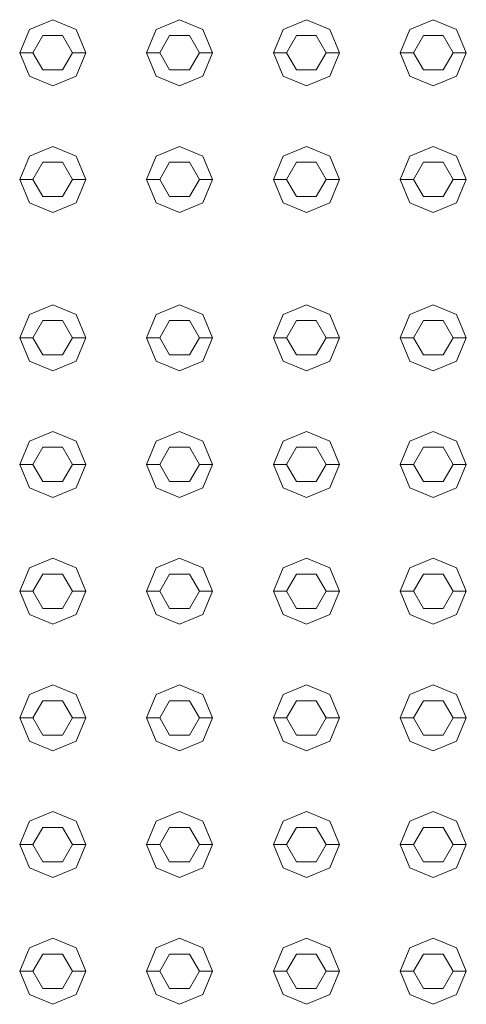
# Model space of a CAD drawing. Header units: millimetres. Extents: x 321 to 585, y -277 to 9.
# Tile 854 of 1056: x 353.176 to 353.514, y -21.071 to -20.325. Entities that reach past the tile are written whole.
import ezdxf

# ---------------------------------------------------------------- set-up
doc = ezdxf.new("R2010")
doc.units = ezdxf.units.MM
doc.header["$MEASUREMENT"] = 0
doc.layers.add('IFC-Elemento construtivo genérico-Contorno', color=253, linetype='Continuous', lineweight=5)

msp = doc.modelspace()

# ---------------------------------------------------------------- linework, layer by layer
at = {"layer": 'IFC-Elemento construtivo genérico-Contorno', "lineweight": 5}
for p, q in [((353.18346, -20.33245), (353.20113, -20.32514)), ((353.18346, -20.33245), (353.20113, -20.32514)), ((353.20113, -20.32514), (353.21881, -20.33245)), ((353.20113, -20.32514), (353.21881, -20.33245)), ((353.27946, -20.33245), (353.29713, -20.32514)), ((353.27946, -20.33245), (353.29713, -20.32514)), ((353.29713, -20.32514), (353.31481, -20.33245)), ((353.29713, -20.32514), (353.31481, -20.33245)), ((353.37546, -20.33245), (353.39313, -20.32514)), ((353.37546, -20.33245), (353.39313, -20.32514)), ((353.39313, -20.32514), (353.41081, -20.33245)), ((353.39313, -20.32514), (353.41081, -20.33245)), ((353.47146, -20.33245), (353.48913, -20.32514)), ((353.47146, -20.33245), (353.48913, -20.32514)), ((353.48913, -20.32514), (353.50681, -20.33245)), ((353.48913, -20.32514), (353.50681, -20.33245)), ((353.17613, -20.35014), (353.18346, -20.33245)), ((353.17613, -20.35014), (353.18346, -20.33245)), ((353.21881, -20.33245), (353.22613, -20.35014)), ((353.21881, -20.33245), (353.22613, -20.35014)), ((353.27213, -20.35014), (353.27946, -20.33245)), ((353.27213, -20.35014), (353.27946, -20.33245)), ((353.31481, -20.33245), (353.32213, -20.35014)), ((353.31481, -20.33245), (353.32213, -20.35014)), ((353.36813, -20.35014), (353.37546, -20.33245)), ((353.36813, -20.35014), (353.37546, -20.33245)), ((353.41081, -20.33245), (353.41813, -20.35014)), ((353.41081, -20.33245), (353.41813, -20.35014)), ((353.46413, -20.35014), (353.47146, -20.33245)), ((353.46413, -20.35014), (353.47146, -20.33245)), ((353.50681, -20.33245), (353.51413, -20.35014)), ((353.50681, -20.33245), (353.51413, -20.35014)), ((353.18613, -20.35014), (353.19363, -20.33714)), ((353.18613, -20.35014), (353.19363, -20.33714)), ((353.19363, -20.33714), (353.20863, -20.33714)), ((353.19363, -20.33714), (353.20863, -20.33714)), ((353.20863, -20.33714), (353.21613, -20.35014)), ((353.20863, -20.33714), (353.21613, -20.35014)), ((353.28213, -20.35014), (353.28963, -20.33714)), ((353.28213, -20.35014), (353.28963, -20.33714)), ((353.28963, -20.33714), (353.30463, -20.33714)), ((353.28963, -20.33714), (353.30463, -20.33714)), ((353.30463, -20.33714), (353.31213, -20.35014)), ((353.30463, -20.33714), (353.31213, -20.35014)), ((353.37813, -20.35014), (353.38563, -20.33714)), ((353.37813, -20.35014), (353.38563, -20.33714)), ((353.38563, -20.33714), (353.40063, -20.33714)), ((353.38563, -20.33714), (353.40063, -20.33714)), ((353.40063, -20.33714), (353.40813, -20.35014)), ((353.40063, -20.33714), (353.40813, -20.35014)), ((353.47413, -20.35014), (353.48163, -20.33714)), ((353.47413, -20.35014), (353.48163, -20.33714)), ((353.48163, -20.33714), (353.49663, -20.33714)), ((353.48163, -20.33714), (353.49663, -20.33714)), ((353.49663, -20.33714), (353.50413, -20.35014)), ((353.49663, -20.33714), (353.50413, -20.35014)), ((353.17613, -20.35014), (353.18613, -20.35014)), ((353.17613, -20.35014), (353.18346, -20.36781)), ((353.17613, -20.35014), (353.18613, -20.35014)), ((353.17613, -20.35014), (353.18346, -20.36781)), ((353.18613, -20.35014), (353.19363, -20.36313)), ((353.18613, -20.35014), (353.19363, -20.36313)), ((353.20863, -20.36313), (353.21613, -20.35014)), ((353.20863, -20.36313), (353.21613, -20.35014)), ((353.21613, -20.35014), (353.22613, -20.35014)), ((353.21613, -20.35014), (353.22613, -20.35014)), ((353.21881, -20.36781), (353.22613, -20.35014)), ((353.21881, -20.36781), (353.22613, -20.35014)), ((353.27213, -20.35014), (353.28213, -20.35014)), ((353.27213, -20.35014), (353.27946, -20.36781)), ((353.27213, -20.35014), (353.28213, -20.35014)), ((353.27213, -20.35014), (353.27946, -20.36781)), ((353.28213, -20.35014), (353.28963, -20.36313)), ((353.28213, -20.35014), (353.28963, -20.36313)), ((353.30463, -20.36313), (353.31213, -20.35014)), ((353.30463, -20.36313), (353.31213, -20.35014)), ((353.31213, -20.35014), (353.32213, -20.35014)), ((353.31213, -20.35014), (353.32213, -20.35014)), ((353.31481, -20.36781), (353.32213, -20.35014)), ((353.31481, -20.36781), (353.32213, -20.35014)), ((353.36813, -20.35014), (353.37813, -20.35014)), ((353.36813, -20.35014), (353.37546, -20.36781)), ((353.36813, -20.35014), (353.37813, -20.35014)), ((353.36813, -20.35014), (353.37546, -20.36781)), ((353.37813, -20.35014), (353.38563, -20.36313)), ((353.37813, -20.35014), (353.38563, -20.36313)), ((353.40063, -20.36313), (353.40813, -20.35014)), ((353.40063, -20.36313), (353.40813, -20.35014)), ((353.40813, -20.35014), (353.41813, -20.35014)), ((353.40813, -20.35014), (353.41813, -20.35014)), ((353.41081, -20.36781), (353.41813, -20.35014)), ((353.41081, -20.36781), (353.41813, -20.35014)), ((353.46413, -20.35014), (353.47413, -20.35014)), ((353.46413, -20.35014), (353.47146, -20.36781)), ((353.46413, -20.35014), (353.47413, -20.35014)), ((353.46413, -20.35014), (353.47146, -20.36781)), ((353.47413, -20.35014), (353.48163, -20.36313)), ((353.47413, -20.35014), (353.48163, -20.36313)), ((353.49663, -20.36313), (353.50413, -20.35014)), ((353.49663, -20.36313), (353.50413, -20.35014)), ((353.50413, -20.35014), (353.51413, -20.35014)), ((353.50413, -20.35014), (353.51413, -20.35014)), ((353.50681, -20.36781), (353.51413, -20.35014)), ((353.50681, -20.36781), (353.51413, -20.35014)), ((353.19363, -20.36313), (353.20863, -20.36313)), ((353.19363, -20.36313), (353.20863, -20.36313)), ((353.28963, -20.36313), (353.30463, -20.36313)), ((353.28963, -20.36313), (353.30463, -20.36313)), ((353.38563, -20.36313), (353.40063, -20.36313)), ((353.38563, -20.36313), (353.40063, -20.36313)), ((353.48163, -20.36313), (353.49663, -20.36313)), ((353.48163, -20.36313), (353.49663, -20.36313)), ((353.18346, -20.36781), (353.20113, -20.37514)), ((353.18346, -20.36781), (353.20113, -20.37514)), ((353.20113, -20.37514), (353.21881, -20.36781)), ((353.20113, -20.37514), (353.21881, -20.36781)), ((353.27946, -20.36781), (353.29713, -20.37514)), ((353.27946, -20.36781), (353.29713, -20.37514)), ((353.29713, -20.37514), (353.31481, -20.36781)), ((353.29713, -20.37514), (353.31481, -20.36781)), ((353.37546, -20.36781), (353.39313, -20.37514)), ((353.37546, -20.36781), (353.39313, -20.37514)), ((353.39313, -20.37514), (353.41081, -20.36781)), ((353.39313, -20.37514), (353.41081, -20.36781)), ((353.47146, -20.36781), (353.48913, -20.37514)), ((353.47146, -20.36781), (353.48913, -20.37514)), ((353.48913, -20.37514), (353.50681, -20.36781)), ((353.48913, -20.37514), (353.50681, -20.36781)), ((353.18346, -20.42846), (353.20113, -20.42114)), ((353.18346, -20.42846), (353.20113, -20.42114)), ((353.20113, -20.42114), (353.21881, -20.42846)), ((353.20113, -20.42114), (353.21881, -20.42846)), ((353.27946, -20.42846), (353.29713, -20.42114)), ((353.27946, -20.42846), (353.29713, -20.42114)), ((353.29713, -20.42114), (353.31481, -20.42846)), ((353.29713, -20.42114), (353.31481, -20.42846)), ((353.37546, -20.42846), (353.39313, -20.42114)), ((353.37546, -20.42846), (353.39313, -20.42114)), ((353.39313, -20.42114), (353.41081, -20.42846)), ((353.39313, -20.42114), (353.41081, -20.42846)), ((353.47146, -20.42846), (353.48913, -20.42114)), ((353.47146, -20.42846), (353.48913, -20.42114)), ((353.48913, -20.42114), (353.50681, -20.42846)), ((353.48913, -20.42114), (353.50681, -20.42846)), ((353.17613, -20.44614), (353.18346, -20.42846)), ((353.17613, -20.44614), (353.18346, -20.42846)), ((353.21881, -20.42846), (353.22613, -20.44614)), ((353.21881, -20.42846), (353.22613, -20.44614)), ((353.27213, -20.44614), (353.27946, -20.42846)), ((353.27213, -20.44614), (353.27946, -20.42846)), ((353.31481, -20.42846), (353.32213, -20.44614)), ((353.31481, -20.42846), (353.32213, -20.44614)), ((353.36813, -20.44614), (353.37546, -20.42846)), ((353.36813, -20.44614), (353.37546, -20.42846)), ((353.41081, -20.42846), (353.41813, -20.44614)), ((353.41081, -20.42846), (353.41813, -20.44614)), ((353.46413, -20.44614), (353.47146, -20.42846)), ((353.46413, -20.44614), (353.47146, -20.42846)), ((353.50681, -20.42846), (353.51413, -20.44614)), ((353.50681, -20.42846), (353.51413, -20.44614)), ((353.18613, -20.44614), (353.19363, -20.43315)), ((353.18613, -20.44614), (353.19363, -20.43315)), ((353.19363, -20.43315), (353.20863, -20.43315)), ((353.19363, -20.43315), (353.20863, -20.43315)), ((353.20863, -20.43315), (353.21613, -20.44614)), ((353.20863, -20.43315), (353.21613, -20.44614)), ((353.28213, -20.44614), (353.28963, -20.43315)), ((353.28213, -20.44614), (353.28963, -20.43315)), ((353.28963, -20.43315), (353.30463, -20.43315)), ((353.28963, -20.43315), (353.30463, -20.43315)), ((353.30463, -20.43315), (353.31213, -20.44614)), ((353.30463, -20.43315), (353.31213, -20.44614)), ((353.37813, -20.44614), (353.38563, -20.43315)), ((353.37813, -20.44614), (353.38563, -20.43315)), ((353.38563, -20.43315), (353.40063, -20.43315)), ((353.38563, -20.43315), (353.40063, -20.43315)), ((353.40063, -20.43315), (353.40813, -20.44614)), ((353.40063, -20.43315), (353.40813, -20.44614)), ((353.47413, -20.44614), (353.48163, -20.43315)), ((353.47413, -20.44614), (353.48163, -20.43315)), ((353.48163, -20.43315), (353.49663, -20.43315)), ((353.48163, -20.43315), (353.49663, -20.43315)), ((353.49663, -20.43315), (353.50413, -20.44614)), ((353.49663, -20.43315), (353.50413, -20.44614)), ((353.17613, -20.44614), (353.18613, -20.44614)), ((353.17613, -20.44614), (353.18346, -20.46381)), ((353.17613, -20.44614), (353.18613, -20.44614)), ((353.17613, -20.44614), (353.18346, -20.46381)), ((353.18613, -20.44614), (353.19363, -20.45912)), ((353.18613, -20.44614), (353.19363, -20.45912)), ((353.20863, -20.45912), (353.21613, -20.44614)), ((353.20863, -20.45912), (353.21613, -20.44614)), ((353.21613, -20.44614), (353.22613, -20.44614)), ((353.21613, -20.44614), (353.22613, -20.44614)), ((353.21881, -20.46381), (353.22613, -20.44614)), ((353.21881, -20.46381), (353.22613, -20.44614)), ((353.27213, -20.44614), (353.28213, -20.44614)), ((353.27213, -20.44614), (353.27946, -20.46381)), ((353.27213, -20.44614), (353.28213, -20.44614)), ((353.27213, -20.44614), (353.27946, -20.46381)), ((353.28213, -20.44614), (353.28963, -20.45912)), ((353.28213, -20.44614), (353.28963, -20.45912)), ((353.30463, -20.45912), (353.31213, -20.44614)), ((353.30463, -20.45912), (353.31213, -20.44614)), ((353.31213, -20.44614), (353.32213, -20.44614)), ((353.31213, -20.44614), (353.32213, -20.44614)), ((353.31481, -20.46381), (353.32213, -20.44614)), ((353.31481, -20.46381), (353.32213, -20.44614)), ((353.36813, -20.44614), (353.37813, -20.44614)), ((353.36813, -20.44614), (353.37546, -20.46381)), ((353.36813, -20.44614), (353.37813, -20.44614)), ((353.36813, -20.44614), (353.37546, -20.46381)), ((353.37813, -20.44614), (353.38563, -20.45912)), ((353.37813, -20.44614), (353.38563, -20.45912)), ((353.40063, -20.45912), (353.40813, -20.44614)), ((353.40063, -20.45912), (353.40813, -20.44614)), ((353.40813, -20.44614), (353.41813, -20.44614)), ((353.40813, -20.44614), (353.41813, -20.44614)), ((353.41081, -20.46381), (353.41813, -20.44614)), ((353.41081, -20.46381), (353.41813, -20.44614)), ((353.46413, -20.44614), (353.47413, -20.44614)), ((353.46413, -20.44614), (353.47146, -20.46381)), ((353.46413, -20.44614), (353.47413, -20.44614)), ((353.46413, -20.44614), (353.47146, -20.46381)), ((353.47413, -20.44614), (353.48163, -20.45912)), ((353.47413, -20.44614), (353.48163, -20.45912)), ((353.49663, -20.45912), (353.50413, -20.44614)), ((353.49663, -20.45912), (353.50413, -20.44614)), ((353.50413, -20.44614), (353.51413, -20.44614)), ((353.50413, -20.44614), (353.51413, -20.44614)), ((353.50681, -20.46381), (353.51413, -20.44614)), ((353.50681, -20.46381), (353.51413, -20.44614)), ((353.19363, -20.45912), (353.20863, -20.45912)), ((353.19363, -20.45912), (353.20863, -20.45912)), ((353.28963, -20.45912), (353.30463, -20.45912)), ((353.28963, -20.45912), (353.30463, -20.45912)), ((353.38563, -20.45912), (353.40063, -20.45912)), ((353.38563, -20.45912), (353.40063, -20.45912)), ((353.48163, -20.45912), (353.49663, -20.45912)), ((353.48163, -20.45912), (353.49663, -20.45912)), ((353.18346, -20.46381), (353.20113, -20.47114)), ((353.18346, -20.46381), (353.20113, -20.47114)), ((353.20113, -20.47114), (353.21881, -20.46381)), ((353.20113, -20.47114), (353.21881, -20.46381)), ((353.27946, -20.46381), (353.29713, -20.47114)), ((353.27946, -20.46381), (353.29713, -20.47114)), ((353.29713, -20.47114), (353.31481, -20.46381)), ((353.29713, -20.47114), (353.31481, -20.46381)), ((353.37546, -20.46381), (353.39313, -20.47114)), ((353.37546, -20.46381), (353.39313, -20.47114)), ((353.39313, -20.47114), (353.41081, -20.46381)), ((353.39313, -20.47114), (353.41081, -20.46381)), ((353.47146, -20.46381), (353.48913, -20.47114)), ((353.47146, -20.46381), (353.48913, -20.47114)), ((353.48913, -20.47114), (353.50681, -20.46381)), ((353.48913, -20.47114), (353.50681, -20.46381)), ((353.18346, -20.54846), (353.20113, -20.54114)), ((353.18346, -20.54846), (353.20113, -20.54114)), ((353.20113, -20.54114), (353.21881, -20.54846)), ((353.20113, -20.54114), (353.21881, -20.54846)), ((353.27946, -20.54846), (353.29713, -20.54114)), ((353.27946, -20.54846), (353.29713, -20.54114)), ((353.29713, -20.54114), (353.31481, -20.54846)), ((353.29713, -20.54114), (353.31481, -20.54846)), ((353.37546, -20.54846), (353.39313, -20.54114)), ((353.37546, -20.54846), (353.39313, -20.54114)), ((353.39313, -20.54114), (353.41081, -20.54846)), ((353.39313, -20.54114), (353.41081, -20.54846)), ((353.47146, -20.54846), (353.48913, -20.54114)), ((353.47146, -20.54846), (353.48913, -20.54114)), ((353.48913, -20.54114), (353.50681, -20.54846)), ((353.48913, -20.54114), (353.50681, -20.54846)), ((353.17613, -20.56614), (353.18346, -20.54846)), ((353.17613, -20.56614), (353.18346, -20.54846)), ((353.21881, -20.54846), (353.22613, -20.56614)), ((353.21881, -20.54846), (353.22613, -20.56614)), ((353.27213, -20.56614), (353.27946, -20.54846)), ((353.27213, -20.56614), (353.27946, -20.54846)), ((353.31481, -20.54846), (353.32213, -20.56614)), ((353.31481, -20.54846), (353.32213, -20.56614)), ((353.36813, -20.56614), (353.37546, -20.54846)), ((353.36813, -20.56614), (353.37546, -20.54846)), ((353.41081, -20.54846), (353.41813, -20.56614)), ((353.41081, -20.54846), (353.41813, -20.56614)), ((353.46413, -20.56614), (353.47146, -20.54846)), ((353.46413, -20.56614), (353.47146, -20.54846)), ((353.50681, -20.54846), (353.51413, -20.56614)), ((353.50681, -20.54846), (353.51413, -20.56614)), ((353.18613, -20.56614), (353.19363, -20.55315)), ((353.18613, -20.56614), (353.19363, -20.55315)), ((353.19363, -20.55315), (353.20863, -20.55315)), ((353.19363, -20.55315), (353.20863, -20.55315)), ((353.20863, -20.55315), (353.21613, -20.56614)), ((353.20863, -20.55315), (353.21613, -20.56614)), ((353.28213, -20.56614), (353.28963, -20.55315)), ((353.28213, -20.56614), (353.28963, -20.55315)), ((353.28963, -20.55315), (353.30463, -20.55315)), ((353.28963, -20.55315), (353.30463, -20.55315)), ((353.30463, -20.55315), (353.31213, -20.56614)), ((353.30463, -20.55315), (353.31213, -20.56614)), ((353.37813, -20.56614), (353.38563, -20.55315)), ((353.37813, -20.56614), (353.38563, -20.55315)), ((353.38563, -20.55315), (353.40063, -20.55315)), ((353.38563, -20.55315), (353.40063, -20.55315)), ((353.40063, -20.55315), (353.40813, -20.56614)), ((353.40063, -20.55315), (353.40813, -20.56614)), ((353.47413, -20.56614), (353.48163, -20.55315)), ((353.47413, -20.56614), (353.48163, -20.55315)), ((353.48163, -20.55315), (353.49663, -20.55315)), ((353.48163, -20.55315), (353.49663, -20.55315)), ((353.49663, -20.55315), (353.50413, -20.56614)), ((353.49663, -20.55315), (353.50413, -20.56614)), ((353.17613, -20.56614), (353.18613, -20.56614)), ((353.17613, -20.56614), (353.18346, -20.58381)), ((353.17613, -20.56614), (353.18613, -20.56614)), ((353.17613, -20.56614), (353.18346, -20.58381)), ((353.18613, -20.56614), (353.19363, -20.57912)), ((353.18613, -20.56614), (353.19363, -20.57912)), ((353.20863, -20.57912), (353.21613, -20.56614)), ((353.20863, -20.57912), (353.21613, -20.56614)), ((353.21613, -20.56614), (353.22613, -20.56614)), ((353.21613, -20.56614), (353.22613, -20.56614)), ((353.21881, -20.58381), (353.22613, -20.56614)), ((353.21881, -20.58381), (353.22613, -20.56614)), ((353.27213, -20.56614), (353.28213, -20.56614)), ((353.27213, -20.56614), (353.27946, -20.58381)), ((353.27213, -20.56614), (353.28213, -20.56614)), ((353.27213, -20.56614), (353.27946, -20.58381)), ((353.28213, -20.56614), (353.28963, -20.57912)), ((353.28213, -20.56614), (353.28963, -20.57912)), ((353.30463, -20.57912), (353.31213, -20.56614)), ((353.30463, -20.57912), (353.31213, -20.56614)), ((353.31213, -20.56614), (353.32213, -20.56614)), ((353.31213, -20.56614), (353.32213, -20.56614)), ((353.31481, -20.58381), (353.32213, -20.56614)), ((353.31481, -20.58381), (353.32213, -20.56614)), ((353.36813, -20.56614), (353.37813, -20.56614)), ((353.36813, -20.56614), (353.37546, -20.58381)), ((353.36813, -20.56614), (353.37813, -20.56614)), ((353.36813, -20.56614), (353.37546, -20.58381)), ((353.37813, -20.56614), (353.38563, -20.57912)), ((353.37813, -20.56614), (353.38563, -20.57912)), ((353.40063, -20.57912), (353.40813, -20.56614)), ((353.40063, -20.57912), (353.40813, -20.56614)), ((353.40813, -20.56614), (353.41813, -20.56614)), ((353.40813, -20.56614), (353.41813, -20.56614)), ((353.41081, -20.58381), (353.41813, -20.56614)), ((353.41081, -20.58381), (353.41813, -20.56614)), ((353.46413, -20.56614), (353.47413, -20.56614)), ((353.46413, -20.56614), (353.47146, -20.58381)), ((353.46413, -20.56614), (353.47413, -20.56614)), ((353.46413, -20.56614), (353.47146, -20.58381)), ((353.47413, -20.56614), (353.48163, -20.57912)), ((353.47413, -20.56614), (353.48163, -20.57912)), ((353.49663, -20.57912), (353.50413, -20.56614)), ((353.49663, -20.57912), (353.50413, -20.56614)), ((353.50413, -20.56614), (353.51413, -20.56614)), ((353.50413, -20.56614), (353.51413, -20.56614)), ((353.50681, -20.58381), (353.51413, -20.56614)), ((353.50681, -20.58381), (353.51413, -20.56614)), ((353.19363, -20.57912), (353.20863, -20.57912)), ((353.19363, -20.57912), (353.20863, -20.57912)), ((353.28963, -20.57912), (353.30463, -20.57912)), ((353.28963, -20.57912), (353.30463, -20.57912)), ((353.38563, -20.57912), (353.40063, -20.57912)), ((353.38563, -20.57912), (353.40063, -20.57912)), ((353.48163, -20.57912), (353.49663, -20.57912)), ((353.48163, -20.57912), (353.49663, -20.57912)), ((353.18346, -20.58381), (353.20113, -20.59114)), ((353.18346, -20.58381), (353.20113, -20.59114)), ((353.20113, -20.59114), (353.21881, -20.58381)), ((353.20113, -20.59114), (353.21881, -20.58381)), ((353.27946, -20.58381), (353.29713, -20.59114)), ((353.27946, -20.58381), (353.29713, -20.59114)), ((353.29713, -20.59114), (353.31481, -20.58381)), ((353.29713, -20.59114), (353.31481, -20.58381)), ((353.37546, -20.58381), (353.39313, -20.59114)), ((353.37546, -20.58381), (353.39313, -20.59114)), ((353.39313, -20.59114), (353.41081, -20.58381)), ((353.39313, -20.59114), (353.41081, -20.58381)), ((353.47146, -20.58381), (353.48913, -20.59114)), ((353.47146, -20.58381), (353.48913, -20.59114)), ((353.48913, -20.59114), (353.50681, -20.58381)), ((353.48913, -20.59114), (353.50681, -20.58381)), ((353.18346, -20.64446), (353.20113, -20.63713)), ((353.18346, -20.64446), (353.20113, -20.63713)), ((353.20113, -20.63713), (353.21881, -20.64446)), ((353.20113, -20.63713), (353.21881, -20.64446)), ((353.27946, -20.64446), (353.29713, -20.63713)), ((353.27946, -20.64446), (353.29713, -20.63713)), ((353.29713, -20.63713), (353.31481, -20.64446)), ((353.29713, -20.63713), (353.31481, -20.64446)), ((353.37546, -20.64446), (353.39313, -20.63713)), ((353.37546, -20.64446), (353.39313, -20.63713)), ((353.39313, -20.63713), (353.41081, -20.64446)), ((353.39313, -20.63713), (353.41081, -20.64446)), ((353.47146, -20.64446), (353.48913, -20.63713)), ((353.47146, -20.64446), (353.48913, -20.63713)), ((353.48913, -20.63713), (353.50681, -20.64446)), ((353.48913, -20.63713), (353.50681, -20.64446)), ((353.17613, -20.66213), (353.18346, -20.64446)), ((353.17613, -20.66213), (353.18346, -20.64446)), ((353.18613, -20.66213), (353.19363, -20.64914)), ((353.18613, -20.66213), (353.19363, -20.64914)), ((353.19363, -20.64914), (353.20863, -20.64914)), ((353.19363, -20.64914), (353.20863, -20.64914)), ((353.20863, -20.64914), (353.21613, -20.66213)), ((353.20863, -20.64914), (353.21613, -20.66213)), ((353.21881, -20.64446), (353.22613, -20.66213)), ((353.21881, -20.64446), (353.22613, -20.66213)), ((353.27213, -20.66213), (353.27946, -20.64446)), ((353.27213, -20.66213), (353.27946, -20.64446)), ((353.28213, -20.66213), (353.28963, -20.64914)), ((353.28213, -20.66213), (353.28963, -20.64914)), ((353.28963, -20.64914), (353.30463, -20.64914)), ((353.28963, -20.64914), (353.30463, -20.64914)), ((353.30463, -20.64914), (353.31213, -20.66213)), ((353.30463, -20.64914), (353.31213, -20.66213)), ((353.31481, -20.64446), (353.32213, -20.66213)), ((353.31481, -20.64446), (353.32213, -20.66213)), ((353.36813, -20.66213), (353.37546, -20.64446)), ((353.36813, -20.66213), (353.37546, -20.64446)), ((353.37813, -20.66213), (353.38563, -20.64914)), ((353.37813, -20.66213), (353.38563, -20.64914)), ((353.38563, -20.64914), (353.40063, -20.64914)), ((353.38563, -20.64914), (353.40063, -20.64914)), ((353.40063, -20.64914), (353.40813, -20.66213)), ((353.40063, -20.64914), (353.40813, -20.66213)), ((353.41081, -20.64446), (353.41813, -20.66213)), ((353.41081, -20.64446), (353.41813, -20.66213)), ((353.46413, -20.66213), (353.47146, -20.64446)), ((353.46413, -20.66213), (353.47146, -20.64446)), ((353.47413, -20.66213), (353.48163, -20.64914)), ((353.47413, -20.66213), (353.48163, -20.64914)), ((353.48163, -20.64914), (353.49663, -20.64914)), ((353.48163, -20.64914), (353.49663, -20.64914)), ((353.49663, -20.64914), (353.50413, -20.66213)), ((353.49663, -20.64914), (353.50413, -20.66213)), ((353.50681, -20.64446), (353.51413, -20.66213)), ((353.50681, -20.64446), (353.51413, -20.66213)), ((353.17613, -20.66213), (353.18613, -20.66213)), ((353.17613, -20.66213), (353.18346, -20.67982)), ((353.17613, -20.66213), (353.18613, -20.66213)), ((353.17613, -20.66213), (353.18346, -20.67982)), ((353.18613, -20.66213), (353.19363, -20.67513)), ((353.18613, -20.66213), (353.19363, -20.67513)), ((353.20863, -20.67513), (353.21613, -20.66213)), ((353.20863, -20.67513), (353.21613, -20.66213)), ((353.21613, -20.66213), (353.22613, -20.66213)), ((353.21613, -20.66213), (353.22613, -20.66213)), ((353.21881, -20.67982), (353.22613, -20.66213)), ((353.21881, -20.67982), (353.22613, -20.66213)), ((353.27213, -20.66213), (353.28213, -20.66213)), ((353.27213, -20.66213), (353.27946, -20.67982)), ((353.27213, -20.66213), (353.28213, -20.66213)), ((353.27213, -20.66213), (353.27946, -20.67982)), ((353.28213, -20.66213), (353.28963, -20.67513)), ((353.28213, -20.66213), (353.28963, -20.67513)), ((353.30463, -20.67513), (353.31213, -20.66213)), ((353.30463, -20.67513), (353.31213, -20.66213)), ((353.31213, -20.66213), (353.32213, -20.66213)), ((353.31213, -20.66213), (353.32213, -20.66213)), ((353.31481, -20.67982), (353.32213, -20.66213)), ((353.31481, -20.67982), (353.32213, -20.66213)), ((353.36813, -20.66213), (353.37813, -20.66213)), ((353.36813, -20.66213), (353.37546, -20.67982)), ((353.36813, -20.66213), (353.37813, -20.66213)), ((353.36813, -20.66213), (353.37546, -20.67982)), ((353.37813, -20.66213), (353.38563, -20.67513)), ((353.37813, -20.66213), (353.38563, -20.67513)), ((353.40063, -20.67513), (353.40813, -20.66213)), ((353.40063, -20.67513), (353.40813, -20.66213)), ((353.40813, -20.66213), (353.41813, -20.66213)), ((353.40813, -20.66213), (353.41813, -20.66213)), ((353.41081, -20.67982), (353.41813, -20.66213)), ((353.41081, -20.67982), (353.41813, -20.66213)), ((353.46413, -20.66213), (353.47413, -20.66213)), ((353.46413, -20.66213), (353.47146, -20.67982)), ((353.46413, -20.66213), (353.47413, -20.66213)), ((353.46413, -20.66213), (353.47146, -20.67982)), ((353.47413, -20.66213), (353.48163, -20.67513)), ((353.47413, -20.66213), (353.48163, -20.67513)), ((353.49663, -20.67513), (353.50413, -20.66213)), ((353.49663, -20.67513), (353.50413, -20.66213)), ((353.50413, -20.66213), (353.51413, -20.66213)), ((353.50413, -20.66213), (353.51413, -20.66213)), ((353.50681, -20.67982), (353.51413, -20.66213)), ((353.50681, -20.67982), (353.51413, -20.66213)), ((353.19363, -20.67513), (353.20863, -20.67513)), ((353.19363, -20.67513), (353.20863, -20.67513)), ((353.28963, -20.67513), (353.30463, -20.67513)), ((353.28963, -20.67513), (353.30463, -20.67513)), ((353.38563, -20.67513), (353.40063, -20.67513)), ((353.38563, -20.67513), (353.40063, -20.67513)), ((353.48163, -20.67513), (353.49663, -20.67513)), ((353.48163, -20.67513), (353.49663, -20.67513)), ((353.18346, -20.67982), (353.20113, -20.68713)), ((353.18346, -20.67982), (353.20113, -20.68713)), ((353.20113, -20.68713), (353.21881, -20.67982)), ((353.20113, -20.68713), (353.21881, -20.67982)), ((353.27946, -20.67982), (353.29713, -20.68713)), ((353.27946, -20.67982), (353.29713, -20.68713)), ((353.29713, -20.68713), (353.31481, -20.67982)), ((353.29713, -20.68713), (353.31481, -20.67982)), ((353.37546, -20.67982), (353.39313, -20.68713)), ((353.37546, -20.67982), (353.39313, -20.68713)), ((353.39313, -20.68713), (353.41081, -20.67982)), ((353.39313, -20.68713), (353.41081, -20.67982)), ((353.47146, -20.67982), (353.48913, -20.68713)), ((353.47146, -20.67982), (353.48913, -20.68713)), ((353.48913, -20.68713), (353.50681, -20.67982)), ((353.48913, -20.68713), (353.50681, -20.67982)), ((353.18346, -20.74046), (353.20113, -20.73314)), ((353.18346, -20.74046), (353.20113, -20.73314)), ((353.20113, -20.73314), (353.21881, -20.74046)), ((353.20113, -20.73314), (353.21881, -20.74046)), ((353.27946, -20.74046), (353.29713, -20.73314)), ((353.27946, -20.74046), (353.29713, -20.73314)), ((353.29713, -20.73314), (353.31481, -20.74046)), ((353.29713, -20.73314), (353.31481, -20.74046)), ((353.37546, -20.74046), (353.39313, -20.73314)), ((353.37546, -20.74046), (353.39313, -20.73314)), ((353.39313, -20.73314), (353.41081, -20.74046)), ((353.39313, -20.73314), (353.41081, -20.74046)), ((353.47146, -20.74046), (353.48913, -20.73314)), ((353.47146, -20.74046), (353.48913, -20.73314)), ((353.48913, -20.73314), (353.50681, -20.74046)), ((353.48913, -20.73314), (353.50681, -20.74046)), ((353.17613, -20.75814), (353.18346, -20.74046)), ((353.17613, -20.75814), (353.18346, -20.74046)), ((353.18613, -20.75814), (353.19363, -20.74515)), ((353.18613, -20.75814), (353.19363, -20.74515)), ((353.19363, -20.74515), (353.20863, -20.74515)), ((353.19363, -20.74515), (353.20863, -20.74515)), ((353.20863, -20.74515), (353.21613, -20.75814)), ((353.20863, -20.74515), (353.21613, -20.75814)), ((353.21881, -20.74046), (353.22613, -20.75814)), ((353.21881, -20.74046), (353.22613, -20.75814)), ((353.27213, -20.75814), (353.27946, -20.74046)), ((353.27213, -20.75814), (353.27946, -20.74046)), ((353.28213, -20.75814), (353.28963, -20.74515)), ((353.28213, -20.75814), (353.28963, -20.74515)), ((353.28963, -20.74515), (353.30463, -20.74515)), ((353.28963, -20.74515), (353.30463, -20.74515)), ((353.30463, -20.74515), (353.31213, -20.75814)), ((353.30463, -20.74515), (353.31213, -20.75814)), ((353.31481, -20.74046), (353.32213, -20.75814)), ((353.31481, -20.74046), (353.32213, -20.75814)), ((353.36813, -20.75814), (353.37546, -20.74046)), ((353.36813, -20.75814), (353.37546, -20.74046)), ((353.37813, -20.75814), (353.38563, -20.74515)), ((353.37813, -20.75814), (353.38563, -20.74515)), ((353.38563, -20.74515), (353.40063, -20.74515)), ((353.38563, -20.74515), (353.40063, -20.74515)), ((353.40063, -20.74515), (353.40813, -20.75814)), ((353.40063, -20.74515), (353.40813, -20.75814)), ((353.41081, -20.74046), (353.41813, -20.75814)), ((353.41081, -20.74046), (353.41813, -20.75814)), ((353.46413, -20.75814), (353.47146, -20.74046)), ((353.46413, -20.75814), (353.47146, -20.74046)), ((353.47413, -20.75814), (353.48163, -20.74515)), ((353.47413, -20.75814), (353.48163, -20.74515)), ((353.48163, -20.74515), (353.49663, -20.74515)), ((353.48163, -20.74515), (353.49663, -20.74515)), ((353.49663, -20.74515), (353.50413, -20.75814)), ((353.49663, -20.74515), (353.50413, -20.75814)), ((353.50681, -20.74046), (353.51413, -20.75814)), ((353.50681, -20.74046), (353.51413, -20.75814)), ((353.17613, -20.75814), (353.18613, -20.75814)), ((353.17613, -20.75814), (353.18346, -20.77581)), ((353.17613, -20.75814), (353.18613, -20.75814)), ((353.17613, -20.75814), (353.18346, -20.77581)), ((353.18613, -20.75814), (353.19363, -20.77113)), ((353.18613, -20.75814), (353.19363, -20.77113)), ((353.20863, -20.77113), (353.21613, -20.75814)), ((353.20863, -20.77113), (353.21613, -20.75814)), ((353.21613, -20.75814), (353.22613, -20.75814)), ((353.21613, -20.75814), (353.22613, -20.75814)), ((353.21881, -20.77581), (353.22613, -20.75814)), ((353.21881, -20.77581), (353.22613, -20.75814)), ((353.27213, -20.75814), (353.28213, -20.75814)), ((353.27213, -20.75814), (353.27946, -20.77581)), ((353.27213, -20.75814), (353.28213, -20.75814)), ((353.27213, -20.75814), (353.27946, -20.77581)), ((353.28213, -20.75814), (353.28963, -20.77113)), ((353.28213, -20.75814), (353.28963, -20.77113)), ((353.30463, -20.77113), (353.31213, -20.75814)), ((353.30463, -20.77113), (353.31213, -20.75814)), ((353.31213, -20.75814), (353.32213, -20.75814)), ((353.31213, -20.75814), (353.32213, -20.75814)), ((353.31481, -20.77581), (353.32213, -20.75814)), ((353.31481, -20.77581), (353.32213, -20.75814)), ((353.36813, -20.75814), (353.37813, -20.75814)), ((353.36813, -20.75814), (353.37546, -20.77581)), ((353.36813, -20.75814), (353.37813, -20.75814)), ((353.36813, -20.75814), (353.37546, -20.77581)), ((353.37813, -20.75814), (353.38563, -20.77113)), ((353.37813, -20.75814), (353.38563, -20.77113)), ((353.40063, -20.77113), (353.40813, -20.75814)), ((353.40063, -20.77113), (353.40813, -20.75814)), ((353.40813, -20.75814), (353.41813, -20.75814)), ((353.40813, -20.75814), (353.41813, -20.75814)), ((353.41081, -20.77581), (353.41813, -20.75814)), ((353.41081, -20.77581), (353.41813, -20.75814)), ((353.46413, -20.75814), (353.47413, -20.75814)), ((353.46413, -20.75814), (353.47146, -20.77581)), ((353.46413, -20.75814), (353.47413, -20.75814)), ((353.46413, -20.75814), (353.47146, -20.77581)), ((353.47413, -20.75814), (353.48163, -20.77113)), ((353.47413, -20.75814), (353.48163, -20.77113)), ((353.49663, -20.77113), (353.50413, -20.75814)), ((353.49663, -20.77113), (353.50413, -20.75814)), ((353.50413, -20.75814), (353.51413, -20.75814)), ((353.50413, -20.75814), (353.51413, -20.75814)), ((353.50681, -20.77581), (353.51413, -20.75814)), ((353.50681, -20.77581), (353.51413, -20.75814)), ((353.18346, -20.77581), (353.20113, -20.78314)), ((353.18346, -20.77581), (353.20113, -20.78314)), ((353.19363, -20.77113), (353.20863, -20.77113)), ((353.19363, -20.77113), (353.20863, -20.77113)), ((353.20113, -20.78314), (353.21881, -20.77581)), ((353.20113, -20.78314), (353.21881, -20.77581)), ((353.27946, -20.77581), (353.29713, -20.78314)), ((353.27946, -20.77581), (353.29713, -20.78314)), ((353.28963, -20.77113), (353.30463, -20.77113)), ((353.28963, -20.77113), (353.30463, -20.77113)), ((353.29713, -20.78314), (353.31481, -20.77581)), ((353.29713, -20.78314), (353.31481, -20.77581)), ((353.37546, -20.77581), (353.39313, -20.78314)), ((353.37546, -20.77581), (353.39313, -20.78314)), ((353.38563, -20.77113), (353.40063, -20.77113)), ((353.38563, -20.77113), (353.40063, -20.77113)), ((353.39313, -20.78314), (353.41081, -20.77581)), ((353.39313, -20.78314), (353.41081, -20.77581)), ((353.47146, -20.77581), (353.48913, -20.78314)), ((353.47146, -20.77581), (353.48913, -20.78314)), ((353.48163, -20.77113), (353.49663, -20.77113)), ((353.48163, -20.77113), (353.49663, -20.77113)), ((353.48913, -20.78314), (353.50681, -20.77581)), ((353.48913, -20.78314), (353.50681, -20.77581)), ((353.18346, -20.83646), (353.20113, -20.82913)), ((353.18346, -20.83646), (353.20113, -20.82913)), ((353.20113, -20.82913), (353.21881, -20.83646)), ((353.20113, -20.82913), (353.21881, -20.83646)), ((353.27946, -20.83646), (353.29713, -20.82913)), ((353.27946, -20.83646), (353.29713, -20.82913)), ((353.29713, -20.82913), (353.31481, -20.83646)), ((353.29713, -20.82913), (353.31481, -20.83646)), ((353.37546, -20.83646), (353.39313, -20.82913)), ((353.37546, -20.83646), (353.39313, -20.82913)), ((353.39313, -20.82913), (353.41081, -20.83646)), ((353.39313, -20.82913), (353.41081, -20.83646)), ((353.47146, -20.83646), (353.48913, -20.82913)), ((353.47146, -20.83646), (353.48913, -20.82913)), ((353.48913, -20.82913), (353.50681, -20.83646)), ((353.48913, -20.82913), (353.50681, -20.83646)), ((353.17613, -20.85413), (353.18346, -20.83646)), ((353.17613, -20.85413), (353.18346, -20.83646)), ((353.18613, -20.85413), (353.19363, -20.84114)), ((353.18613, -20.85413), (353.19363, -20.84114)), ((353.19363, -20.84114), (353.20863, -20.84114)), ((353.19363, -20.84114), (353.20863, -20.84114)), ((353.20863, -20.84114), (353.21613, -20.85413)), ((353.20863, -20.84114), (353.21613, -20.85413)), ((353.21881, -20.83646), (353.22613, -20.85413)), ((353.21881, -20.83646), (353.22613, -20.85413)), ((353.27213, -20.85413), (353.27946, -20.83646)), ((353.27213, -20.85413), (353.27946, -20.83646)), ((353.28213, -20.85413), (353.28963, -20.84114)), ((353.28213, -20.85413), (353.28963, -20.84114)), ((353.28963, -20.84114), (353.30463, -20.84114)), ((353.28963, -20.84114), (353.30463, -20.84114)), ((353.30463, -20.84114), (353.31213, -20.85413)), ((353.30463, -20.84114), (353.31213, -20.85413)), ((353.31481, -20.83646), (353.32213, -20.85413)), ((353.31481, -20.83646), (353.32213, -20.85413)), ((353.36813, -20.85413), (353.37546, -20.83646)), ((353.36813, -20.85413), (353.37546, -20.83646)), ((353.37813, -20.85413), (353.38563, -20.84114)), ((353.37813, -20.85413), (353.38563, -20.84114)), ((353.38563, -20.84114), (353.40063, -20.84114)), ((353.38563, -20.84114), (353.40063, -20.84114)), ((353.40063, -20.84114), (353.40813, -20.85413)), ((353.40063, -20.84114), (353.40813, -20.85413)), ((353.41081, -20.83646), (353.41813, -20.85413)), ((353.41081, -20.83646), (353.41813, -20.85413)), ((353.46413, -20.85413), (353.47146, -20.83646)), ((353.46413, -20.85413), (353.47146, -20.83646)), ((353.47413, -20.85413), (353.48163, -20.84114)), ((353.47413, -20.85413), (353.48163, -20.84114)), ((353.48163, -20.84114), (353.49663, -20.84114)), ((353.48163, -20.84114), (353.49663, -20.84114)), ((353.49663, -20.84114), (353.50413, -20.85413)), ((353.49663, -20.84114), (353.50413, -20.85413)), ((353.50681, -20.83646), (353.51413, -20.85413)), ((353.50681, -20.83646), (353.51413, -20.85413)), ((353.17613, -20.85413), (353.18613, -20.85413)), ((353.17613, -20.85413), (353.18346, -20.87181)), ((353.17613, -20.85413), (353.18613, -20.85413)), ((353.17613, -20.85413), (353.18346, -20.87181)), ((353.18613, -20.85413), (353.19363, -20.86712)), ((353.18613, -20.85413), (353.19363, -20.86712)), ((353.20863, -20.86712), (353.21613, -20.85413)), ((353.20863, -20.86712), (353.21613, -20.85413)), ((353.21613, -20.85413), (353.22613, -20.85413)), ((353.21613, -20.85413), (353.22613, -20.85413)), ((353.21881, -20.87181), (353.22613, -20.85413)), ((353.21881, -20.87181), (353.22613, -20.85413)), ((353.27213, -20.85413), (353.28213, -20.85413)), ((353.27213, -20.85413), (353.27946, -20.87181)), ((353.27213, -20.85413), (353.28213, -20.85413)), ((353.27213, -20.85413), (353.27946, -20.87181)), ((353.28213, -20.85413), (353.28963, -20.86712)), ((353.28213, -20.85413), (353.28963, -20.86712)), ((353.30463, -20.86712), (353.31213, -20.85413)), ((353.30463, -20.86712), (353.31213, -20.85413)), ((353.31213, -20.85413), (353.32213, -20.85413)), ((353.31213, -20.85413), (353.32213, -20.85413)), ((353.31481, -20.87181), (353.32213, -20.85413)), ((353.31481, -20.87181), (353.32213, -20.85413)), ((353.36813, -20.85413), (353.37813, -20.85413)), ((353.36813, -20.85413), (353.37546, -20.87181)), ((353.36813, -20.85413), (353.37813, -20.85413)), ((353.36813, -20.85413), (353.37546, -20.87181)), ((353.37813, -20.85413), (353.38563, -20.86712)), ((353.37813, -20.85413), (353.38563, -20.86712)), ((353.40063, -20.86712), (353.40813, -20.85413)), ((353.40063, -20.86712), (353.40813, -20.85413)), ((353.40813, -20.85413), (353.41813, -20.85413)), ((353.40813, -20.85413), (353.41813, -20.85413)), ((353.41081, -20.87181), (353.41813, -20.85413)), ((353.41081, -20.87181), (353.41813, -20.85413)), ((353.46413, -20.85413), (353.47413, -20.85413)), ((353.46413, -20.85413), (353.47146, -20.87181)), ((353.46413, -20.85413), (353.47413, -20.85413)), ((353.46413, -20.85413), (353.47146, -20.87181)), ((353.47413, -20.85413), (353.48163, -20.86712)), ((353.47413, -20.85413), (353.48163, -20.86712)), ((353.49663, -20.86712), (353.50413, -20.85413)), ((353.49663, -20.86712), (353.50413, -20.85413)), ((353.50413, -20.85413), (353.51413, -20.85413)), ((353.50413, -20.85413), (353.51413, -20.85413)), ((353.50681, -20.87181), (353.51413, -20.85413)), ((353.50681, -20.87181), (353.51413, -20.85413)), ((353.18346, -20.87181), (353.20113, -20.87913)), ((353.18346, -20.87181), (353.20113, -20.87913)), ((353.19363, -20.86712), (353.20863, -20.86712)), ((353.19363, -20.86712), (353.20863, -20.86712)), ((353.20113, -20.87913), (353.21881, -20.87181)), ((353.20113, -20.87913), (353.21881, -20.87181)), ((353.27946, -20.87181), (353.29713, -20.87913)), ((353.27946, -20.87181), (353.29713, -20.87913)), ((353.28963, -20.86712), (353.30463, -20.86712)), ((353.28963, -20.86712), (353.30463, -20.86712)), ((353.29713, -20.87913), (353.31481, -20.87181)), ((353.29713, -20.87913), (353.31481, -20.87181)), ((353.37546, -20.87181), (353.39313, -20.87913)), ((353.37546, -20.87181), (353.39313, -20.87913)), ((353.38563, -20.86712), (353.40063, -20.86712)), ((353.38563, -20.86712), (353.40063, -20.86712)), ((353.39313, -20.87913), (353.41081, -20.87181)), ((353.39313, -20.87913), (353.41081, -20.87181)), ((353.47146, -20.87181), (353.48913, -20.87913)), ((353.47146, -20.87181), (353.48913, -20.87913)), ((353.48163, -20.86712), (353.49663, -20.86712)), ((353.48163, -20.86712), (353.49663, -20.86712)), ((353.48913, -20.87913), (353.50681, -20.87181)), ((353.48913, -20.87913), (353.50681, -20.87181)), ((353.18346, -20.93245), (353.20113, -20.92514)), ((353.18346, -20.93245), (353.20113, -20.92514)), ((353.20113, -20.92514), (353.21881, -20.93245)), ((353.20113, -20.92514), (353.21881, -20.93245)), ((353.27946, -20.93245), (353.29713, -20.92514)), ((353.27946, -20.93245), (353.29713, -20.92514)), ((353.29713, -20.92514), (353.31481, -20.93245)), ((353.29713, -20.92514), (353.31481, -20.93245)), ((353.37546, -20.93245), (353.39313, -20.92514)), ((353.37546, -20.93245), (353.39313, -20.92514)), ((353.39313, -20.92514), (353.41081, -20.93245)), ((353.39313, -20.92514), (353.41081, -20.93245)), ((353.47146, -20.93245), (353.48913, -20.92514)), ((353.47146, -20.93245), (353.48913, -20.92514)), ((353.48913, -20.92514), (353.50681, -20.93245)), ((353.48913, -20.92514), (353.50681, -20.93245)), ((353.17613, -20.95014), (353.18346, -20.93245)), ((353.17613, -20.95014), (353.18346, -20.93245)), ((353.21881, -20.93245), (353.22613, -20.95014)), ((353.21881, -20.93245), (353.22613, -20.95014)), ((353.27213, -20.95014), (353.27946, -20.93245)), ((353.27213, -20.95014), (353.27946, -20.93245)), ((353.31481, -20.93245), (353.32213, -20.95014)), ((353.31481, -20.93245), (353.32213, -20.95014)), ((353.36813, -20.95014), (353.37546, -20.93245)), ((353.36813, -20.95014), (353.37546, -20.93245)), ((353.41081, -20.93245), (353.41813, -20.95014)), ((353.41081, -20.93245), (353.41813, -20.95014)), ((353.46413, -20.95014), (353.47146, -20.93245)), ((353.46413, -20.95014), (353.47146, -20.93245)), ((353.50681, -20.93245), (353.51413, -20.95014)), ((353.50681, -20.93245), (353.51413, -20.95014)), ((353.18613, -20.95014), (353.19363, -20.93714)), ((353.18613, -20.95014), (353.19363, -20.93714)), ((353.19363, -20.93714), (353.20863, -20.93714)), ((353.19363, -20.93714), (353.20863, -20.93714)), ((353.20863, -20.93714), (353.21613, -20.95014)), ((353.20863, -20.93714), (353.21613, -20.95014)), ((353.28213, -20.95014), (353.28963, -20.93714)), ((353.28213, -20.95014), (353.28963, -20.93714)), ((353.28963, -20.93714), (353.30463, -20.93714)), ((353.28963, -20.93714), (353.30463, -20.93714)), ((353.30463, -20.93714), (353.31213, -20.95014)), ((353.30463, -20.93714), (353.31213, -20.95014)), ((353.37813, -20.95014), (353.38563, -20.93714)), ((353.37813, -20.95014), (353.38563, -20.93714)), ((353.38563, -20.93714), (353.40063, -20.93714)), ((353.38563, -20.93714), (353.40063, -20.93714)), ((353.40063, -20.93714), (353.40813, -20.95014)), ((353.40063, -20.93714), (353.40813, -20.95014)), ((353.47413, -20.95014), (353.48163, -20.93714)), ((353.47413, -20.95014), (353.48163, -20.93714)), ((353.48163, -20.93714), (353.49663, -20.93714)), ((353.48163, -20.93714), (353.49663, -20.93714)), ((353.49663, -20.93714), (353.50413, -20.95014)), ((353.49663, -20.93714), (353.50413, -20.95014)), ((353.17613, -20.95014), (353.18613, -20.95014)), ((353.17613, -20.95014), (353.18346, -20.96781)), ((353.17613, -20.95014), (353.18613, -20.95014)), ((353.17613, -20.95014), (353.18346, -20.96781)), ((353.18613, -20.95014), (353.19363, -20.96313)), ((353.18613, -20.95014), (353.19363, -20.96313)), ((353.20863, -20.96313), (353.21613, -20.95014)), ((353.20863, -20.96313), (353.21613, -20.95014)), ((353.21613, -20.95014), (353.22613, -20.95014)), ((353.21613, -20.95014), (353.22613, -20.95014)), ((353.21881, -20.96781), (353.22613, -20.95014)), ((353.21881, -20.96781), (353.22613, -20.95014)), ((353.27213, -20.95014), (353.28213, -20.95014)), ((353.27213, -20.95014), (353.27946, -20.96781)), ((353.27213, -20.95014), (353.28213, -20.95014)), ((353.27213, -20.95014), (353.27946, -20.96781)), ((353.28213, -20.95014), (353.28963, -20.96313)), ((353.28213, -20.95014), (353.28963, -20.96313)), ((353.30463, -20.96313), (353.31213, -20.95014)), ((353.30463, -20.96313), (353.31213, -20.95014)), ((353.31213, -20.95014), (353.32213, -20.95014)), ((353.31213, -20.95014), (353.32213, -20.95014)), ((353.31481, -20.96781), (353.32213, -20.95014)), ((353.31481, -20.96781), (353.32213, -20.95014)), ((353.36813, -20.95014), (353.37813, -20.95014)), ((353.36813, -20.95014), (353.37546, -20.96781)), ((353.36813, -20.95014), (353.37813, -20.95014)), ((353.36813, -20.95014), (353.37546, -20.96781)), ((353.37813, -20.95014), (353.38563, -20.96313)), ((353.37813, -20.95014), (353.38563, -20.96313)), ((353.40063, -20.96313), (353.40813, -20.95014)), ((353.40063, -20.96313), (353.40813, -20.95014)), ((353.40813, -20.95014), (353.41813, -20.95014)), ((353.40813, -20.95014), (353.41813, -20.95014)), ((353.41081, -20.96781), (353.41813, -20.95014)), ((353.41081, -20.96781), (353.41813, -20.95014)), ((353.46413, -20.95014), (353.47413, -20.95014)), ((353.46413, -20.95014), (353.47146, -20.96781)), ((353.46413, -20.95014), (353.47413, -20.95014)), ((353.46413, -20.95014), (353.47146, -20.96781)), ((353.47413, -20.95014), (353.48163, -20.96313)), ((353.47413, -20.95014), (353.48163, -20.96313)), ((353.49663, -20.96313), (353.50413, -20.95014)), ((353.49663, -20.96313), (353.50413, -20.95014)), ((353.50413, -20.95014), (353.51413, -20.95014)), ((353.50413, -20.95014), (353.51413, -20.95014)), ((353.50681, -20.96781), (353.51413, -20.95014)), ((353.50681, -20.96781), (353.51413, -20.95014)), ((353.18346, -20.96781), (353.20113, -20.97514)), ((353.18346, -20.96781), (353.20113, -20.97514)), ((353.19363, -20.96313), (353.20863, -20.96313)), ((353.19363, -20.96313), (353.20863, -20.96313)), ((353.20113, -20.97514), (353.21881, -20.96781)), ((353.20113, -20.97514), (353.21881, -20.96781)), ((353.27946, -20.96781), (353.29713, -20.97514)), ((353.27946, -20.96781), (353.29713, -20.97514)), ((353.28963, -20.96313), (353.30463, -20.96313)), ((353.28963, -20.96313), (353.30463, -20.96313)), ((353.29713, -20.97514), (353.31481, -20.96781)), ((353.29713, -20.97514), (353.31481, -20.96781)), ((353.37546, -20.96781), (353.39313, -20.97514)), ((353.37546, -20.96781), (353.39313, -20.97514)), ((353.38563, -20.96313), (353.40063, -20.96313)), ((353.38563, -20.96313), (353.40063, -20.96313)), ((353.39313, -20.97514), (353.41081, -20.96781)), ((353.39313, -20.97514), (353.41081, -20.96781)), ((353.47146, -20.96781), (353.48913, -20.97514)), ((353.47146, -20.96781), (353.48913, -20.97514)), ((353.48163, -20.96313), (353.49663, -20.96313)), ((353.48163, -20.96313), (353.49663, -20.96313)), ((353.48913, -20.97514), (353.50681, -20.96781)), ((353.48913, -20.97514), (353.50681, -20.96781)), ((353.18346, -21.02846), (353.20113, -21.02114)), ((353.18346, -21.02846), (353.20113, -21.02114)), ((353.20113, -21.02114), (353.21881, -21.02846)), ((353.20113, -21.02114), (353.21881, -21.02846)), ((353.27946, -21.02846), (353.29713, -21.02114)), ((353.27946, -21.02846), (353.29713, -21.02114)), ((353.29713, -21.02114), (353.31481, -21.02846)), ((353.29713, -21.02114), (353.31481, -21.02846)), ((353.37546, -21.02846), (353.39313, -21.02114)), ((353.37546, -21.02846), (353.39313, -21.02114)), ((353.39313, -21.02114), (353.41081, -21.02846)), ((353.39313, -21.02114), (353.41081, -21.02846)), ((353.47146, -21.02846), (353.48913, -21.02114)), ((353.47146, -21.02846), (353.48913, -21.02114)), ((353.48913, -21.02114), (353.50681, -21.02846)), ((353.48913, -21.02114), (353.50681, -21.02846)), ((353.17613, -21.04614), (353.18346, -21.02846)), ((353.17613, -21.04614), (353.18346, -21.02846)), ((353.21881, -21.02846), (353.22613, -21.04614)), ((353.21881, -21.02846), (353.22613, -21.04614)), ((353.27213, -21.04614), (353.27946, -21.02846)), ((353.27213, -21.04614), (353.27946, -21.02846)), ((353.31481, -21.02846), (353.32213, -21.04614)), ((353.31481, -21.02846), (353.32213, -21.04614)), ((353.36813, -21.04614), (353.37546, -21.02846)), ((353.36813, -21.04614), (353.37546, -21.02846)), ((353.41081, -21.02846), (353.41813, -21.04614)), ((353.41081, -21.02846), (353.41813, -21.04614)), ((353.46413, -21.04614), (353.47146, -21.02846)), ((353.46413, -21.04614), (353.47146, -21.02846)), ((353.50681, -21.02846), (353.51413, -21.04614)), ((353.50681, -21.02846), (353.51413, -21.04614)), ((353.18613, -21.04614), (353.19363, -21.03315)), ((353.18613, -21.04614), (353.19363, -21.03315)), ((353.19363, -21.03315), (353.20863, -21.03315)), ((353.19363, -21.03315), (353.20863, -21.03315)), ((353.20863, -21.03315), (353.21613, -21.04614)), ((353.20863, -21.03315), (353.21613, -21.04614)), ((353.28213, -21.04614), (353.28963, -21.03315)), ((353.28213, -21.04614), (353.28963, -21.03315)), ((353.28963, -21.03315), (353.30463, -21.03315)), ((353.28963, -21.03315), (353.30463, -21.03315)), ((353.30463, -21.03315), (353.31213, -21.04614)), ((353.30463, -21.03315), (353.31213, -21.04614)), ((353.37813, -21.04614), (353.38563, -21.03315)), ((353.37813, -21.04614), (353.38563, -21.03315)), ((353.38563, -21.03315), (353.40063, -21.03315)), ((353.38563, -21.03315), (353.40063, -21.03315)), ((353.40063, -21.03315), (353.40813, -21.04614)), ((353.40063, -21.03315), (353.40813, -21.04614)), ((353.47413, -21.04614), (353.48163, -21.03315)), ((353.47413, -21.04614), (353.48163, -21.03315)), ((353.48163, -21.03315), (353.49663, -21.03315)), ((353.48163, -21.03315), (353.49663, -21.03315)), ((353.49663, -21.03315), (353.50413, -21.04614)), ((353.49663, -21.03315), (353.50413, -21.04614)), ((353.17613, -21.04614), (353.18613, -21.04614)), ((353.17613, -21.04614), (353.18346, -21.06381)), ((353.17613, -21.04614), (353.18613, -21.04614)), ((353.17613, -21.04614), (353.18346, -21.06381)), ((353.18613, -21.04614), (353.19363, -21.05912)), ((353.18613, -21.04614), (353.19363, -21.05912)), ((353.20863, -21.05912), (353.21613, -21.04614)), ((353.20863, -21.05912), (353.21613, -21.04614)), ((353.21613, -21.04614), (353.22613, -21.04614)), ((353.21613, -21.04614), (353.22613, -21.04614)), ((353.21881, -21.06381), (353.22613, -21.04614)), ((353.21881, -21.06381), (353.22613, -21.04614)), ((353.27213, -21.04614), (353.28213, -21.04614)), ((353.27213, -21.04614), (353.27946, -21.06381)), ((353.27213, -21.04614), (353.28213, -21.04614)), ((353.27213, -21.04614), (353.27946, -21.06381)), ((353.28213, -21.04614), (353.28963, -21.05912)), ((353.28213, -21.04614), (353.28963, -21.05912)), ((353.30463, -21.05912), (353.31213, -21.04614)), ((353.30463, -21.05912), (353.31213, -21.04614)), ((353.31213, -21.04614), (353.32213, -21.04614)), ((353.31213, -21.04614), (353.32213, -21.04614)), ((353.31481, -21.06381), (353.32213, -21.04614)), ((353.31481, -21.06381), (353.32213, -21.04614)), ((353.36813, -21.04614), (353.37813, -21.04614)), ((353.36813, -21.04614), (353.37546, -21.06381)), ((353.36813, -21.04614), (353.37813, -21.04614)), ((353.36813, -21.04614), (353.37546, -21.06381)), ((353.37813, -21.04614), (353.38563, -21.05912)), ((353.37813, -21.04614), (353.38563, -21.05912)), ((353.40063, -21.05912), (353.40813, -21.04614)), ((353.40063, -21.05912), (353.40813, -21.04614)), ((353.40813, -21.04614), (353.41813, -21.04614)), ((353.40813, -21.04614), (353.41813, -21.04614)), ((353.41081, -21.06381), (353.41813, -21.04614)), ((353.41081, -21.06381), (353.41813, -21.04614)), ((353.46413, -21.04614), (353.47413, -21.04614)), ((353.46413, -21.04614), (353.47146, -21.06381)), ((353.46413, -21.04614), (353.47413, -21.04614)), ((353.46413, -21.04614), (353.47146, -21.06381)), ((353.47413, -21.04614), (353.48163, -21.05912)), ((353.47413, -21.04614), (353.48163, -21.05912)), ((353.49663, -21.05912), (353.50413, -21.04614)), ((353.49663, -21.05912), (353.50413, -21.04614)), ((353.50413, -21.04614), (353.51413, -21.04614)), ((353.50413, -21.04614), (353.51413, -21.04614)), ((353.50681, -21.06381), (353.51413, -21.04614)), ((353.50681, -21.06381), (353.51413, -21.04614)), ((353.19363, -21.05912), (353.20863, -21.05912)), ((353.19363, -21.05912), (353.20863, -21.05912)), ((353.28963, -21.05912), (353.30463, -21.05912)), ((353.28963, -21.05912), (353.30463, -21.05912)), ((353.38563, -21.05912), (353.40063, -21.05912)), ((353.38563, -21.05912), (353.40063, -21.05912)), ((353.48163, -21.05912), (353.49663, -21.05912)), ((353.48163, -21.05912), (353.49663, -21.05912)), ((353.18346, -21.06381), (353.20113, -21.07114)), ((353.18346, -21.06381), (353.20113, -21.07114)), ((353.20113, -21.07114), (353.21881, -21.06381)), ((353.20113, -21.07114), (353.21881, -21.06381)), ((353.27946, -21.06381), (353.29713, -21.07114)), ((353.27946, -21.06381), (353.29713, -21.07114)), ((353.29713, -21.07114), (353.31481, -21.06381)), ((353.29713, -21.07114), (353.31481, -21.06381)), ((353.37546, -21.06381), (353.39313, -21.07114)), ((353.37546, -21.06381), (353.39313, -21.07114)), ((353.39313, -21.07114), (353.41081, -21.06381)), ((353.39313, -21.07114), (353.41081, -21.06381)), ((353.47146, -21.06381), (353.48913, -21.07114)), ((353.47146, -21.06381), (353.48913, -21.07114)), ((353.48913, -21.07114), (353.50681, -21.06381)), ((353.48913, -21.07114), (353.50681, -21.06381))]:
    msp.add_line(p, q, dxfattribs=at)

doc.saveas('drawing.dxf')
